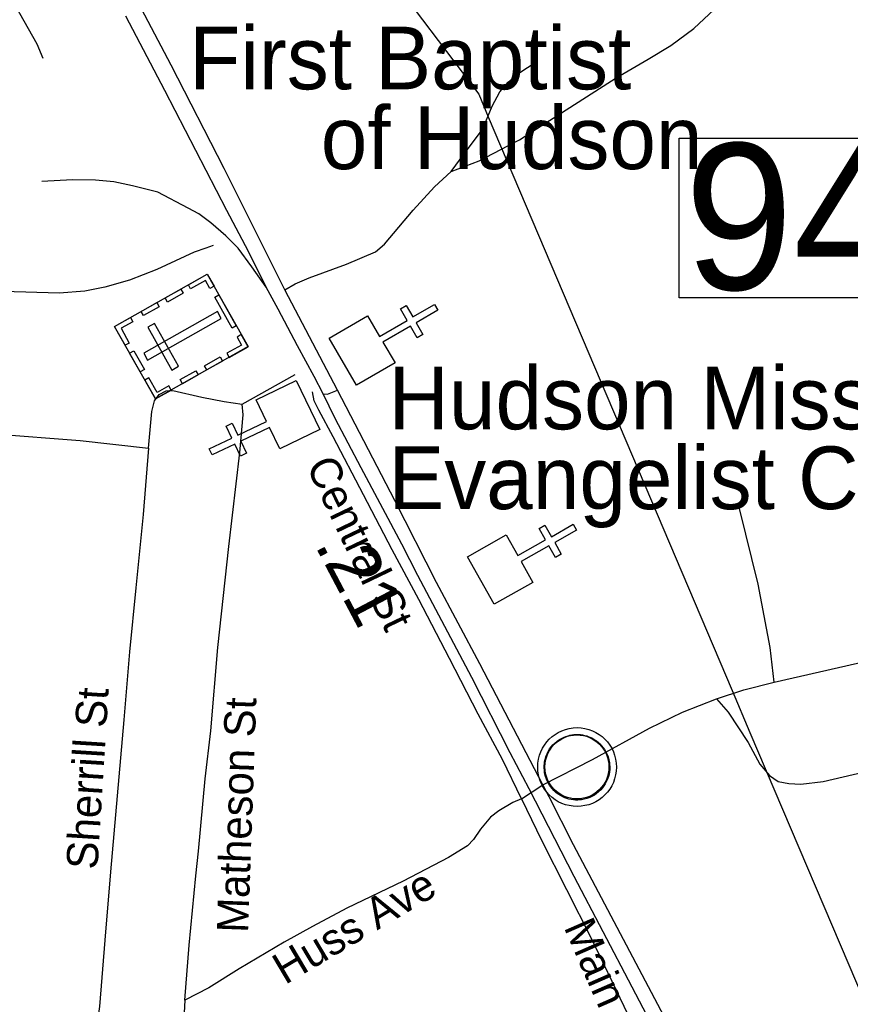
# Model space of a CAD drawing. Extents: x 1159738 to 1321356, y 736314 to 882035.
# Drawn here: x 1258783 to 1260772, y 773349 to 775705 of the extents above; entities that cross this region are included whole.
import ezdxf

# ---------------------------------------------------------------- set-up
doc = ezdxf.new("R2010")
doc.units = 0
for name, color, linetype in [('Exist Civil Demographics Community CELL', 7, 'Continuous'), ('Exist Cultural Cemetery CELL', 7, 'Continuous'), ('Exist Cultural Church CELL', 7, 'Continuous'), ('Exist Cultural Church Label', 7, 'Continuous'), ('Exist Railroad Mainline', 7, 'Continuous'), ('Exist Railroad Siding', 7, 'Continuous'), ('Exist Road Non-System Type 51', 7, 'Continuous'), ('Exist Road Non-System Type 51 Label', 7, 'Continuous'), ('Exist Road Primary US Attributed', 7, 'Continuous'), ('Exist Road Primary US Label', 7, 'Continuous'), ('Exist Road Primary US Mileage Hundredths English Label', 7, 'Continuous'), ('Exist Road Secondary Structure Standard Bridge Number Label', 7, 'Continuous'), ('Exist Road Secondary Type 51 Attributed', 7, 'Continuous'), ('Exist Utilities Electrical Transmission Line', 7, 'Continuous')]:
    doc.layers.add(name, color=color, linetype=linetype)

msp = doc.modelspace()

# ---------------------------------------------------------------- linework, layer by layer
at = {"layer": 'Exist Civil Demographics Community CELL'}
msp.add_lwpolyline([(1260040.2, 773928.9), (1260041.2, 773934.5), (1260043, 773941.1), (1260045.9, 773948.3), (1260048.8, 773954), (1260052.2, 773959.8), (1260055.9, 773964.9), (1260059.9, 773969.3), (1260064.5, 773973.9), (1260070, 773978.5), (1260075.5, 773982.1), (1260080.3, 773985), (1260085.4, 773987.4), (1260090.8, 773989.7), (1260096.5, 773991.6), (1260100.8, 773992.7), (1260105.7, 773993.4), (1260109.8, 773994.2), (1260116.2, 773994.4), (1260120.6, 773994.3), (1260126.3, 773994.1), (1260131.2, 773993.3), (1260136.1, 773992.3), (1260141.1, 773990.9), (1260146.2, 773989), (1260152.9, 773986.1), (1260159.1, 773982.6), (1260164.2, 773979), (1260169.4, 773975), (1260172.7, 773971.9), (1260176.8, 773967.5), (1260180.7, 773962.8), (1260183.8, 773958.2), (1260186.9, 773953.2), (1260189.3, 773948), (1260191.4, 773943), (1260192.9, 773938), (1260194.2, 773933.4), (1260195.3, 773927.4), (1260195.9, 773922.7), (1260196.2, 773916.7), (1260196, 773910.9), (1260195.4, 773905.2), (1260194.5, 773899.7), (1260192.9, 773893.6), (1260191, 773887.7), (1260188.7, 773882.7), (1260185.5, 773876.7), (1260182.2, 773871.3), (1260178.8, 773866.6), (1260174.6, 773861.9), (1260169.3, 773856.9), (1260164.3, 773852.8), (1260159.3, 773849.4), (1260154.9, 773846.9), (1260148.1, 773843.6), (1260141, 773840.9), (1260135, 773839.5), (1260128.4, 773838.2), (1260124, 773837.7), (1260119.5, 773837.4), (1260113.9, 773837.4), (1260109.6, 773837.8), (1260104, 773838.6), (1260098.1, 773839.9), (1260093.5, 773841.2), (1260088.3, 773843.1), (1260083.7, 773845), (1260079.8, 773847.3), (1260073, 773851.4), (1260067.4, 773855.6), (1260062.5, 773860.1), (1260058.1, 773865), (1260054.9, 773868.9), (1260051.9, 773873.1), (1260047.8, 773880.2), (1260046.1, 773883.8), (1260044.4, 773887.8), (1260041.8, 773896), (1260040.2, 773903), (1260039.6, 773908.2), (1260039.2, 773914.5), (1260039.2, 773919.2), (1260039.7, 773925.7)], close=True, dxfattribs=at)
for centre, radius in [((1260117.9, 773916.5), 94.3), ((1260117.6, 773916.8), 76.7)]:
    msp.add_circle(centre, radius, dxfattribs=at)
at = {"layer": 'Exist Cultural Cemetery CELL'}
for points in [[(1259108, 774797.7), (1259010.2, 774971.1), (1259232, 775096.2), (1259329.8, 774922.8)], [(1259248.3, 775067.3), (1259238.3, 775061.7), (1259227.5, 775080.8), (1259192.3, 775061), (1259186.8, 775070.7), (1259232, 775096.2)], [(1259174.6, 775050.8), (1259136.9, 775029.5), (1259131.3, 775039.4), (1259169, 775060.7)], [(1259291.6, 774967.2), (1259249.9, 775041.1), (1259259.8, 775046.7), (1259301.5, 774972.8)], [(1259117.2, 775018.4), (1259079.5, 774997.1), (1259073.9, 775007), (1259111.6, 775028.3)], [(1259080, 774907), (1259089.2, 774890.8), (1259265.8, 774990.4), (1259256.6, 775006.6)], [(1259047.9, 774992.4), (1259053.5, 774982.6), (1259025.5, 774966.7), (1259045.4, 774931.4), (1259035.7, 774926), (1259010.2, 774971.2)], [(1259147.2, 774866.6), (1259163.5, 774875.8), (1259105.7, 774978.4), (1259089.4, 774969.2)], [(1259313.5, 774951.5), (1259303.5, 774945.9), (1259314.3, 774926.7), (1259279.1, 774906.9), (1259284.6, 774897.2), (1259329.8, 774922.7)], [(1259071.6, 774862.2), (1259046.2, 774907.3), (1259056.1, 774912.9), (1259081.6, 774867.8)], [(1259268.9, 774888.4), (1259231.2, 774867.1), (1259225.6, 774877), (1259263.3, 774898.3)], [(1259210.3, 774855.4), (1259172.6, 774834.1), (1259167, 774844), (1259204.8, 774865.3)], [(1259145.7, 774818.9), (1259140.2, 774828.8), (1259112.1, 774813), (1259092.2, 774848.3), (1259082.5, 774842.9), (1259108, 774797.7)]]:
    msp.add_lwpolyline(points, close=True, dxfattribs=at)
at = {"layer": 'Exist Cultural Church CELL'}
for points in [[(1259616.3, 774996.7), (1259645, 774947.5), (1259710.8, 774985.7), (1259694.7, 775013.4), (1259708.6, 775021.4), (1259724.6, 774993.8), (1259776.6, 775024), (1259784.7, 775010.1), (1259732.7, 774979.9), (1259748.7, 774952.2), (1259734.9, 774944.2), (1259718.9, 774971.9), (1259653, 774933.6), (1259681.9, 774883.7), (1259589.8, 774830.3), (1259524.2, 774943.2)], [(1259405.9, 774678.2), (1259381.2, 774729.5), (1259312.6, 774696.5), (1259326.4, 774667.6), (1259312, 774660.7), (1259298.2, 774689.5), (1259244, 774663.5), (1259237, 774677.9), (1259291.2, 774704), (1259277.3, 774732.8), (1259291.7, 774739.7), (1259305.6, 774710.9), (1259374.2, 774743.9), (1259349.3, 774795.9), (1259445.3, 774842.1), (1259501.9, 774724.4)], [(1259948.2, 774472.2), (1259976.2, 774422.7), (1260042.6, 774460.1), (1260026.8, 774487.9), (1260040.8, 774495.8), (1260056.5, 774467.9), (1260108.9, 774497.5), (1260116.7, 774483.5), (1260064.4, 774454), (1260080.1, 774426.1), (1260066.2, 774418.2), (1260050.4, 774446.1), (1259984.1, 774408.7), (1260012.3, 774358.4), (1259919.6, 774306.1), (1259855.5, 774419.9)]]:
    msp.add_lwpolyline(points, close=True, dxfattribs=at)
at = {"layer": 'Exist Railroad Mainline'}
for points in [[(1259373.6, 775064.9), (1259330.5, 775150.6), (1259279.1, 775248.9), (1259130.1, 775535.6), (1259037.2, 775714.1)], [(1259509.6, 774810.2), (1259488.5, 774851.4), (1259448.1, 774925), (1259401.9, 775012.9), (1259373.6, 775064.9)], [(1260319.6, 773256.9), (1260111.3, 773654.3), (1260003.5, 773864.3), (1259957.9, 773950.3), (1259866.2, 774130.7), (1259736.8, 774375.1), (1259697.8, 774450), (1259600.8, 774632.4), (1259538.4, 774750.9), (1259509.6, 774810.2)]]:
    msp.add_lwpolyline(points, dxfattribs=at)
at = {"layer": 'Exist Railroad Siding'}
msp.add_lwpolyline([(1259373.6, 775064.9), (1259338.8, 775114.1), (1259306.3, 775158.4), (1259276.4, 775188.3), (1259240.7, 775219.4), (1259212, 775240.9), (1259186.6, 775254), (1259113.8, 775292.4), (1259053.3, 775307.9), (1259008.4, 775317), (1258964.8, 775321.5), (1258909.5, 775322.2), (1258836.2, 775318.3)], dxfattribs=at)
at = {"layer": 'Exist Road Non-System Type 51'}
msp.add_line((1259315.6, 774785), (1259442.9, 774856.5), dxfattribs=at)
for points in [[(1258839.1, 775612.6), (1258824.8, 775646.6), (1258783.1, 775720.2), (1258746.9, 775788.2), (1258697.6, 775862.8), (1258594.5, 776024.2), (1258516.6, 776132.9), (1258354.5, 776346.4), (1258263.6, 776472.2), (1258229.6, 776514), (1258196.7, 776543.6), (1258169.3, 776546.9), (1258130.9, 776518.4), (1257935.6, 776380)], [(1260020.7, 775443.9), (1260211.2, 775566.2), (1260288.1, 775610.7), (1260342.8, 775643.6), (1260397.7, 775684.6), (1260446.6, 775729.6), (1260501.7, 775780.5), (1260552.6, 775827.5), (1260623.9, 775888.1), (1260676.9, 775937.1)], [(1259816.4, 775341.8), (1259847.3, 775384.4), (1259891.6, 775442.4), (1259914.3, 775498.8), (1259933.2, 775532.7), (1259952.9, 775556.2), (1259980.9, 775578.9), (1260017.2, 775603.1)], [(1259417.7, 775058.8), (1259443, 775073.2), (1259476, 775087.9), (1259565.3, 775120.1), (1259635.3, 775150.1), (1259656.7, 775168.1), (1259725.2, 775249.9), (1259776.2, 775305), (1259816.4, 775341.8), (1259883.6, 775367.4), (1259951.8, 775403.7), (1259979.8, 775417.7), (1260020.7, 775443.9)], [(1259246.3, 775164.8), (1259228.8, 775158.9), (1259200.9, 775148.7), (1259111.6, 775107.1), (1259045.5, 775081.9), (1258986.9, 775065.5), (1258938.5, 775055.3), (1258877.2, 775051.2), (1258797.7, 775053.2), (1258711.8, 775056), (1258675.7, 775055.3), (1258649.8, 775049.8), (1258618.4, 775029.4), (1258576.2, 774985.7), (1258564.1, 774964.9), (1258553.9, 774938.3), (1258546.4, 774894), (1258538.9, 774829.2), (1258532.1, 774736.4)], [(1259091.7, 774680), (1259099.3, 774767.9), (1259105.7, 774792.9), (1259116.9, 774808.1), (1259133.8, 774816.9), (1259149.6, 774818.1), (1259219.3, 774801.7), (1259272.6, 774791.7), (1259315.6, 774785)], [(1259984.8, 773840.1), (1259939.4, 773934.5), (1259881.4, 774042.9), (1259812.6, 774176), (1259738.8, 774317.6), (1259674.9, 774436.5), (1259606.1, 774568.5), (1259533.8, 774706.7), (1259499.3, 774770.6), (1259488.3, 774793.5), (1259484.4, 774814.5)], [(1259509.6, 774810.2), (1259520.1, 774809.2), (1259544.3, 774819)], [(1259178.7, 773358.4), (1259188.8, 773489.8), (1259204.6, 773656.4), (1259211, 773715.1), (1259227.4, 773888), (1259240.9, 774003.4), (1259257.8, 774202.7), (1259284.1, 774444.3), (1259309.9, 774669.5), (1259318.1, 774759.5), (1259315.6, 774785)], [(1258532.1, 774736.4), (1258720.2, 774714.1), (1258928, 774698.5), (1259091.7, 774680)], [(1259091.7, 774680), (1259078.3, 774521.3), (1259061.3, 774345.2), (1259046.1, 774192.5), (1259032.6, 774029.8), (1259000.4, 773666), (1258986.4, 773502.1), (1258974.1, 773343.7), (1258961.2, 773253.6), (1258958.3, 773234.3)], [(1260590.2, 774120), (1260580.4, 774202.4), (1260551.8, 774354.4), (1260507.3, 774535.3)], [(1260452.2, 774079.9), (1260479.5, 774048.2), (1260527.8, 773975.6), (1260555.8, 773923.5), (1260578.7, 773896.1), (1260599.7, 773882.1), (1260625.1, 773877), (1260653.7, 773875.8), (1260707.1, 773882.1), (1260779.3, 773898.8), (1260886.1, 773923), (1260941.4, 773934.4), (1261175.6, 773986.5), (1261375.8, 774032.3), (1261489.3, 774055.1), (1261517.9, 774055.1), (1261536.4, 774055.7), (1261591.9, 774041)], [(1259984.8, 773840.1), (1260036.2, 773873.9)], [(1259984.8, 773840.1), (1259964, 773831.9), (1259930.6, 773811.4), (1259910.2, 773796.2), (1259886.7, 773768), (1259869.8, 773742.8), (1259855.4, 773727.7), (1259810, 773700.1), (1259701.2, 773643.4), (1259566.6, 773578.9), (1259483.8, 773534.7), (1259416.4, 773497.2), (1259308.7, 773433.4), (1259236.1, 773387.7), (1259178.7, 773358.4)], [(1259984.8, 773840.1), (1260033.1, 773741.2), (1260152.1, 773505), (1260307.7, 773183.2), (1260369.1, 773058.6)], [(1259178.7, 773358.4), (1259171.8, 773237.9), (1259167.2, 773181.6)]]:
    msp.add_lwpolyline(points, dxfattribs=at)
at = {"layer": 'Exist Road Primary US Attributed'}
for points in [[(1259544.3, 774819), (1259417.7, 775058.8), (1259272.9, 775349.6), (1259146, 775596.3), (1258972.6, 775925.9)], [(1260036.2, 773873.9), (1259884.7, 774163.7), (1259781.6, 774358), (1259681.7, 774554.5), (1259544.3, 774819)], [(1261029.9, 772033.6), (1260994.8, 772079.7), (1260895.7, 772228.5), (1260864.5, 772289.7), (1260648.5, 772691.6), (1260509.8, 772967.6), (1260447, 773080), (1260326.6, 773319.6), (1260109.4, 773730.3), (1260051.4, 773845.3), (1260036.2, 773873.9)]]:
    msp.add_lwpolyline(points, dxfattribs=at)
at = {"layer": 'Exist Road Secondary Structure Standard Bridge Number Label'}
msp.add_lwpolyline([(1260362.7, 775421.8), (1261006.8, 775421.8), (1261006.8, 775039.5), (1260362.7, 775039.5)], close=True, dxfattribs=at)
at = {"layer": 'Exist Road Secondary Type 51 Attributed'}
for points in [[(1259509.6, 774810.2), (1259520.1, 774809.2), (1259544.3, 774819)], [(1260036.2, 773873.9), (1260155, 773934.7), (1260291.2, 774009.2), (1260370.2, 774048.1), (1260452.2, 774079.9), (1260517.7, 774101.5), (1260590.2, 774120), (1261006.8, 774214.4)]]:
    msp.add_lwpolyline(points, dxfattribs=at)
at = {"layer": 'Exist Utilities Electrical Transmission Line'}
for p, q in [((1259905.3, 775472.7), (1260489.3, 774099.7)), ((1260489.3, 774099.7), (1260532.1, 773999.2)), ((1260532.1, 773999.2), (1261211.8, 772401.2))]:
    msp.add_line(p, q, dxfattribs=at)
msp.add_lwpolyline([(1259495.7, 776038.6), (1259882.3, 775526.8), (1259905.3, 775472.7)], dxfattribs=at)

# ---------------------------------------------------------------- texts
at = {"layer": 'Exist Cultural Church Label'}
for s, p in [('First Baptist', (1259188.9, 775538.8)), ('of Hudson', (1259504, 775347.8)), ('Hudson Missionary', (1259666.2, 774724.9)), ('Evangelist Church', (1259666.2, 774533.9))]:
    msp.add_text(s, height=150, dxfattribs=at).set_placement(p)
at = {"layer": 'Exist Road Non-System Type 51 Label'}
for s, rotation, p in [('Central St', 295.6021, (1259467.9, 774638)), ('Sherrill St', 86.4346, (1258969, 773670)), ('Matheson St', 87.9622, (1259329.7, 773518.8)), ('Huss Ave', 30.6946, (1259418.4, 773394.3))]:
    msp.add_text(s, height=75, rotation=rotation, dxfattribs=at).set_placement(p)
at = {"layer": 'Exist Road Primary US Label'}
msp.add_text('Main St', height=75, rotation=293.5802, dxfattribs=at).set_placement((1260085.3, 773533.5))
at = {"layer": 'Exist Road Primary US Mileage Hundredths English Label'}
msp.add_text('.21', height=125, rotation=297.8017, dxfattribs=at).set_placement((1259488.6, 774448))
at = {"layer": 'Exist Road Secondary Structure Standard Bridge Number Label'}
msp.add_text('94', height=350, dxfattribs=at).set_placement((1260375.2, 775059.3))

doc.saveas('drawing.dxf')
